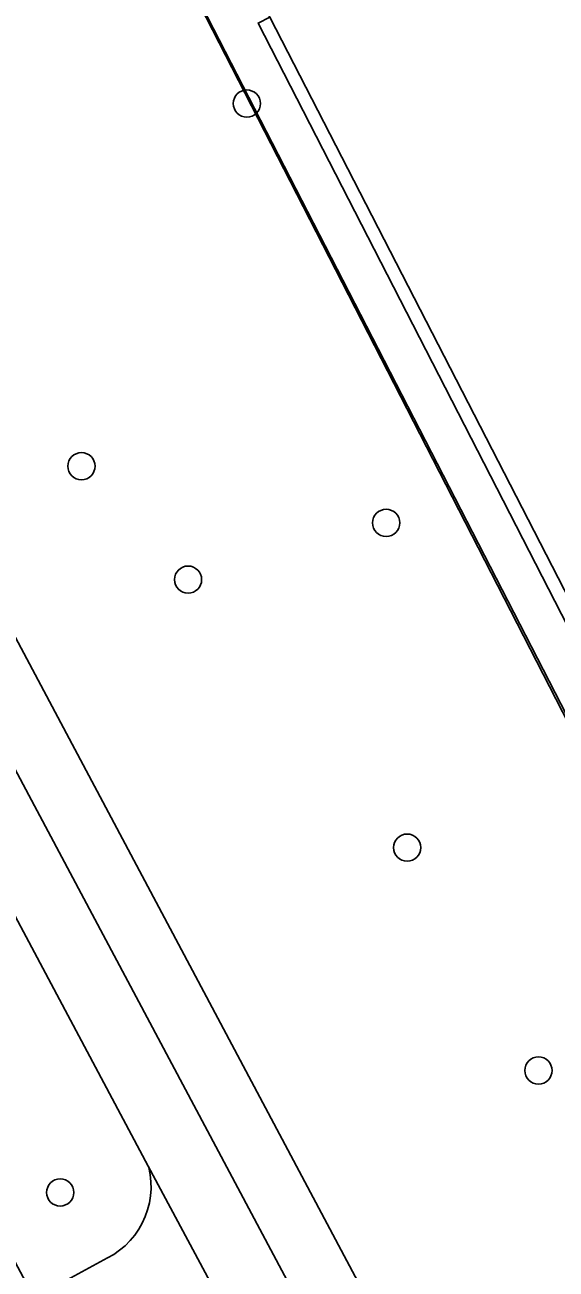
# Model space of a CAD drawing. Extents: x 158835 to 160077, y 386387 to 387778.
# Drawn here: x 159303.81 to 159322.91, y 387026.31 to 387071.06 of the extents above; entities that cross this region are included whole.
import ezdxf

# ---------------------------------------------------------------- set-up
doc = ezdxf.new("R2010")
doc.units = 0
for name, color, linetype in [('IMGEO_Berm_groen', 7, 'Continuous'), ('IMGEO_Boom', 7, 'Continuous'), ('IMGEO_Fietspad_gesloten', 7, 'Continuous'), ('IMGEO_Fietspad_open', 7, 'Continuous'), ('IMGEO_Groenvoorziening', 7, 'Continuous'), ('IMGEO_Hek', 7, 'Continuous'), ('IMGEO_Terreindeel_open', 7, 'Continuous'), ('IMGEO_Voetpad_open', 7, 'Continuous')]:
    doc.layers.add(name, color=color, linetype=linetype)

msp = doc.modelspace()

# ---------------------------------------------------------------- linework, layer by layer
at = {"layer": 'IMGEO_Berm_groen'}
msp.add_lwpolyline([(159295.109, 387048.608), (159292.452, 387047.224), (159304.151, 387025.275), (159306.783, 387026.712), (159307.006, 387026.839), (159307.217, 387026.985), (159307.414, 387027.15), (159307.595, 387027.331), (159307.759, 387027.528), (159307.906, 387027.739), (159308.032, 387027.962), (159308.139, 387028.195), (159308.224, 387028.437), (159308.287, 387028.686), (159308.328, 387028.939), (159308.346, 387029.195), (159308.341, 387029.451), (159308.313, 387029.706), (159308.262, 387029.958), (159308.249, 387030.008), (159299.067, 387047.254)], dxfattribs=at)
at = {"layer": 'IMGEO_Boom'}
for centre in [(159311.794, 387068.226), (159305.844, 387055.184), (159316.801, 387053.145), (159309.678, 387051.105), (159317.556, 387041.466), (159322.275, 387033.45), (159305.083, 387029.064)]:
    msp.add_circle(centre, 0.489, dxfattribs=at)
at = {"layer": 'IMGEO_Fietspad_gesloten'}
msp.add_lwpolyline([(159254.72, 387129.831), (159256.446, 387127.537), (159257.729, 387125.109), (159294.989, 387055.058), (159296.455, 387052.309), (159298.672, 387047.959), (159299.067, 387047.254), (159308.249, 387030.008), (159310.474, 387025.851), (159310.547, 387025.737), (159310.607, 387025.603), (159311.78, 387023.413), (159311.982, 387023.035), (159312.003, 387022.996), (159313.274, 387023.652), (159314.185, 387024.122), (159313.935, 387024.592), (159304.248, 387042.785), (159259.512, 387127.003), (159257.832, 387130.098), (159257.116, 387131.409), (159253.22, 387138.529), (159253.219, 387138.542)], dxfattribs=at)
at = {"layer": 'IMGEO_Fietspad_open'}
msp.add_lwpolyline([(159310.474, 387025.851), (159308.249, 387030.008), (159308.262, 387029.958), (159308.313, 387029.706), (159308.341, 387029.451), (159308.346, 387029.195), (159308.328, 387028.939), (159308.287, 387028.686), (159308.224, 387028.437), (159308.139, 387028.195), (159308.032, 387027.962), (159307.906, 387027.739), (159307.759, 387027.528), (159307.595, 387027.331), (159307.414, 387027.15), (159307.217, 387026.985), (159307.006, 387026.839), (159306.783, 387026.712), (159304.151, 387025.275)], dxfattribs=at)
at = {"layer": 'IMGEO_Groenvoorziening'}
for points in [[(159339.149, 387176.517), (159262.833, 387136.799), (159259.325, 387134.973), (159258.621, 387134.669), (159258.414, 387133.568), (159260.709, 387129.351), (159264.081, 387123.241), (159274.488, 387103.639), (159287.565, 387078.987), (159305.108, 387045.958), (159315.894, 387025.664)], [(159326.395, 387040.001), (159307.293, 387077.24), (159307.161, 387077.497), (159304.933, 387076.368), (159303.828, 387076.992), (159292.798, 387098.318), (159292.998, 387099.522), (159295.195, 387100.781), (159294.646, 387101.849), (159276.931, 387136.101), (159277.002, 387139.428), (159341.154, 387172.331)]]:
    msp.add_lwpolyline(points, dxfattribs=at)
at = {"layer": 'IMGEO_Hek'}
for points in [[(159326.469, 387040.039), (159307.198, 387077.516), (159307.161, 387077.497)], [(159385.626, 387071.586), (159327.279, 387041.735), (159312.196, 387071.119)]]:
    msp.add_lwpolyline(points, dxfattribs=at)
at = {"layer": 'IMGEO_Terreindeel_open'}
msp.add_lwpolyline([(159369.62, 387116.222), (159341.852, 387170.195), (159341.327, 387169.926), (159306.253, 387151.947), (159278.51, 387137.726), (159293.833, 387107.905), (159295.693, 387104.285), (159310.747, 387074.985), (159312.621, 387071.338), (159327.522, 387042.338), (159390.868, 387074.876)], close=True, dxfattribs=at)
at = {"layer": 'IMGEO_Voetpad_open'}
for points in [[(159293.833, 387107.905), (159278.51, 387137.726), (159306.253, 387151.947), (159341.327, 387169.926), (159341.852, 387170.195), (159369.62, 387116.222), (159390.868, 387074.876), (159327.522, 387042.338), (159312.621, 387071.338), (159312.196, 387071.119), (159327.279, 387041.735), (159385.626, 387071.586), (159386.773, 387072.221), (159388.728, 387073.211), (159391.596, 387074.698), (159352.698, 387150.395), (159351.718, 387152.3), (159342.113, 387170.898), (159277.882, 387137.966), (159293.422, 387107.692)], [(159312.196, 387071.119), (159312.621, 387071.338), (159310.747, 387074.985), (159310.323, 387074.766), (159308.056, 387079.182), (159306.666, 387078.462), (159307.161, 387077.497), (159307.293, 387077.24), (159326.395, 387040.001), (159326.469, 387040.039), (159330.518, 387042.115), (159387.317, 387071.247), (159386.773, 387072.221), (159385.626, 387071.586), (159327.279, 387041.735)]]:
    msp.add_lwpolyline(points, close=True, dxfattribs=at)
for points in [[(159329.563, 387000), (159317.744, 387022.183), (159315.894, 387025.664), (159305.108, 387045.958), (159287.565, 387078.987), (159274.488, 387103.639), (159264.081, 387123.241), (159260.709, 387129.351), (159258.414, 387133.568), (159258.621, 387134.669), (159257.63, 387136.587), (159256.875, 387138.005)], [(159257.832, 387130.098), (159259.512, 387127.003), (159304.248, 387042.785), (159313.935, 387024.592), (159314.185, 387024.122), (159327.03, 387000), (159341.831, 386972.203), (159343.9, 386973.093), (159329.563, 387000)]]:
    msp.add_lwpolyline(points, dxfattribs=at)

doc.saveas('drawing.dxf')
